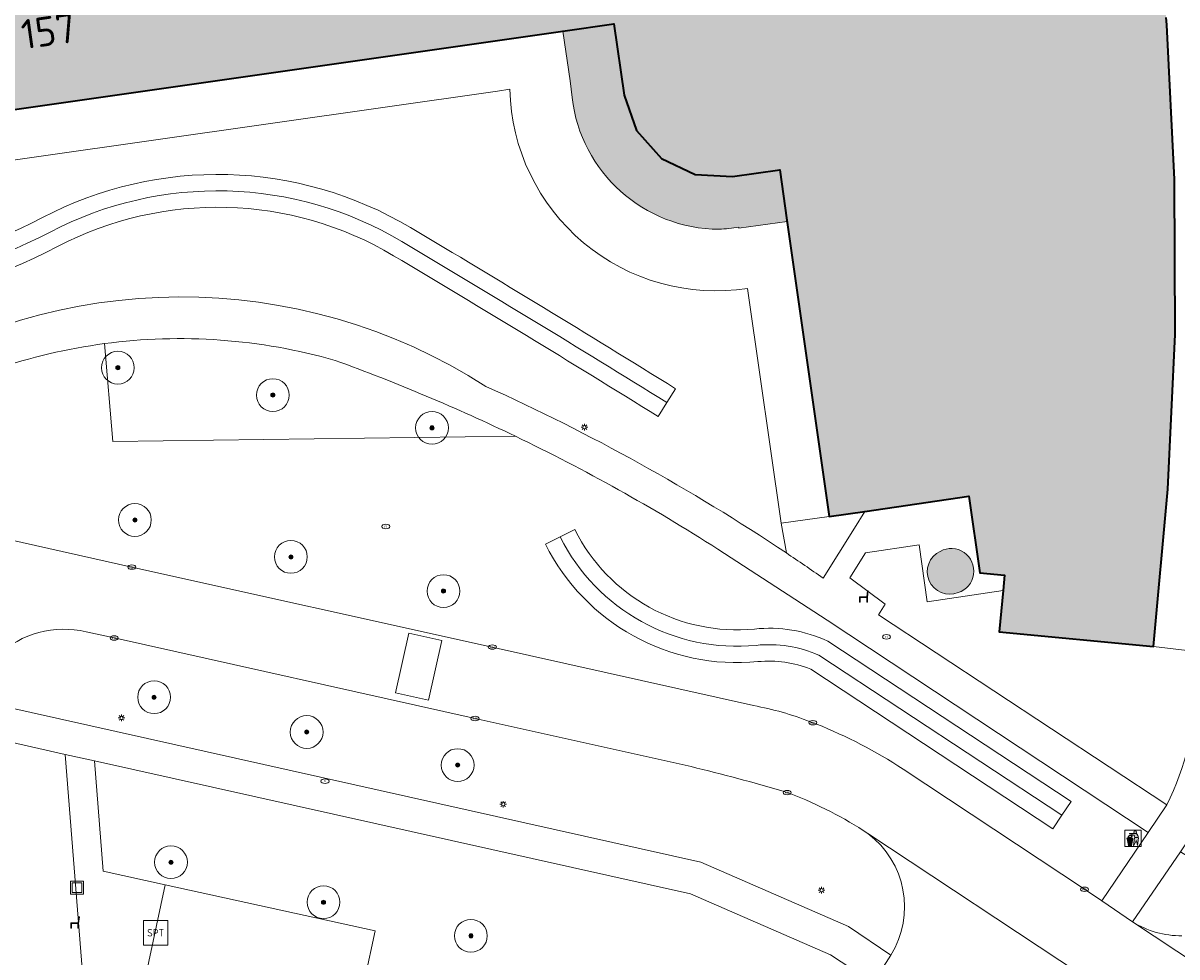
# Model space of a CAD drawing. Header units: metres. Extents: x 125349 to 128236, y 501602 to 503797.
# Tile 455 of 656: x 126817 to 126887, y 502680 to 502737. Entities that reach past the tile are written whole.
import ezdxf
from ezdxf.enums import TextEntityAlignment as Align

# ---------------------------------------------------------------- set-up
doc = ezdxf.new("R2010")
doc.units = ezdxf.units.M
doc.layers.get('0').update_dxf_attribs({"linetype": 'CONTINUOUS'})
for name, color, linetype, lineweight in [('B-WE-GR-BEPLANTING_CULTUUR_HEESTERS-GV', 90, 'CONTINUOUS', 18), ('B-WE-GR-BOOM-S-500', 90, 'CONTINUOUS', 18), ('B-WE-IE-AFVAL APART PLAATS-S', 7, 'CONTINUOUS', 18), ('B-WE-IE-MEUBILAIR-S', 7, 'CONTINUOUS', 18), ('B-WE-IE-MEUBILAIR_WEGMEUBILAIR-S', 7, 'CONTINUOUS', 18), ('B-WE-IE-MEUBILAIR_WEGMEUBILAIR_AFVALBAK-S', 7, 'CONTINUOUS', 18), ('B-WE-IE-TERREINAFSCHEIDING_KUNSTMATIG_MUUR-G', 90, 'IE-TERREINAFSCHEIDING_KUNSTMATIG-SO', 18), ('B-WE-OG-BEBOUWING-GV', 7, 'CONTINUOUS', 35), ('B-WE-OG-BEBOUWING-T18', 10, 'CONTINUOUS', 18), ('B-WE-OG-BEBOUWING_LUIFEL-GV', 7, 'CONTINUOUS', 18), ('B-WE-OG-BEBOUWING_TRAP-GV', 7, 'CONTINUOUS', 18), ('B-WE-OG-TERREIN_BEGROEID-GV', 7, 'CONTINUOUS', 18), ('B-WE-OG-TERREIN_ERF-GV', 7, 'CONTINUOUS', 18), ('B-WE-OG-TERREIN_ONBEGROEID_ZAND-GV', 7, 'CONTINUOUS', 18), ('B-WE-VH-OPENVERHARDING_BETONSTRAATSTEEN-GV', 90, 'CONTINUOUS', 18)]:
    doc.layers.add(name, color=color, linetype=linetype, lineweight=lineweight)
for name, color, linetype, lineweight, true_color in [('B-WE-OG-BEBOUWING-V', 7, 'CONTINUOUS', 18, 0xcc646e), ('B-WE-OG-BEBOUWING_LUIFEL-V', 7, 'CONTINUOUS', 18, 0xcc646e), ('B-WE-OG-BEBOUWING_TRAP-V', 7, 'CONTINUOUS', 18, 0xff9999)]:
    doc.layers.add(name, color=color, linetype=linetype, lineweight=lineweight, true_color=true_color)
doc.styles.add('NLCS-ISO', font='NLCS-ISO.ttf')
doc.styles.add('NLCS-ISO-M1000-T18', font='NLCS-ISO.ttf', dxfattribs={"height": 1.8})
doc.linetypes.add('IE-TERREINAFSCHEIDING_KUNSTMATIG-SO', pattern='A,4,[82,NLCS.SHX,S=0.75,R=90,X=0,Y=0],4,-2', length=10)

# ---------------------------------------------------------------- blocks, each defined once
blk = doc.blocks.new('SIE-WEG_AFVALBAK-SO')
at = {"color": 0, "linetype": 'ByBlock', "lineweight": 18}
for points in [[(-2, -2), (2, -2), (2, 2), (-2, 2)], [(-1.5, -1.5), (1.5, -1.5), (1.5, 1.5), (-1.5, 1.5)]]:
    blk.add_lwpolyline(points, close=True, dxfattribs=at)
blk = doc.blocks.new('SIE-AFVAL APART PLAATS-SO')
h = blk.add_hatch(color=256)
h.dxf.hatch_style = 1
h.paths.add_polyline_path([(-0.09, 0.07), (-1.76, 0.07, 0.819081), (-1.79, -0.09), (-1.4, -2.19, 0.36153), (-1.37, -2.21), (-0.47, -2.21, 0.36153), (-0.44, -2.19), (-0.05, -0.09, 0.819081)])
h.paths.add_polyline_path([(-0.16, -0.1), (-0.2, -0.33), (-0.49, -0.33), (-0.47, -0.1)], flags=16)
h.paths.add_polyline_path([(-0.55, -0.1), (-0.58, -0.33), (-0.87, -0.33), (-0.87, -0.1)], flags=16)
h.paths.add_polyline_path([(-0.22, -0.42), (-0.27, -0.73), (-0.53, -0.73), (-0.5, -0.42)], flags=16)
h.paths.add_polyline_path([(-0.58, -0.42), (-0.61, -0.73), (-0.87, -0.73), (-0.87, -0.42)], flags=16)
h.paths.add_polyline_path([(-0.95, -0.1), (-0.95, -0.33), (-1.27, -0.33), (-1.29, -0.1)], flags=16)
h.paths.add_polyline_path([(-0.95, -0.42), (-0.95, -0.73), (-1.23, -0.73), (-1.26, -0.42)], flags=16)
h.paths.add_polyline_path([(-0.29, -0.83), (-0.34, -1.09), (-0.56, -1.09), (-0.54, -0.83)], flags=16)
h.paths.add_polyline_path([(-0.62, -0.83), (-0.65, -1.09), (-0.87, -1.09), (-0.87, -0.83)], flags=16)
h.paths.add_polyline_path([(-0.95, -0.83), (-0.95, -1.09), (-1.2, -1.09), (-1.22, -0.83)], flags=16)
h.paths.add_polyline_path([(-1.35, -0.33), (-1.64, -0.33), (-1.69, -0.1), (-1.37, -0.1)], flags=16)
h.paths.add_polyline_path([(-1.34, -0.42), (-1.31, -0.73), (-1.57, -0.73), (-1.63, -0.42)], flags=16)
h.paths.add_polyline_path([(-0.36, -1.18), (-0.41, -1.44), (-0.6, -1.44), (-0.57, -1.18)], flags=16)
h.paths.add_polyline_path([(-0.65, -1.18), (-0.68, -1.44), (-0.87, -1.44), (-0.87, -1.18)], flags=16)
h.paths.add_polyline_path([(-1.3, -0.83), (-1.28, -1.09), (-1.5, -1.09), (-1.55, -0.83)], flags=16)
h.paths.add_polyline_path([(-0.95, -1.18), (-0.95, -1.44), (-1.17, -1.44), (-1.19, -1.18)], flags=16)
h.paths.add_polyline_path([(-0.42, -1.53), (-0.47, -1.79), (-0.63, -1.79), (-0.6, -1.53)], flags=16)
h.paths.add_polyline_path([(-1.27, -1.18), (-1.25, -1.44), (-1.44, -1.44), (-1.49, -1.18)], flags=16)
h.paths.add_polyline_path([(-0.69, -1.53), (-0.71, -1.79), (-0.87, -1.79), (-0.87, -1.53)], flags=16)
h.paths.add_polyline_path([(-0.95, -1.53), (-0.95, -1.79), (-1.13, -1.79), (-1.16, -1.53)], flags=16)
h.paths.add_polyline_path([(-1.24, -1.53), (-1.22, -1.79), (-1.37, -1.79), (-1.42, -1.53)], flags=16)
h.paths.add_polyline_path([(-0.49, -1.89), (-0.53, -2.13), (-0.66, -2.13), (-0.64, -1.89)], flags=16)
h.paths.add_polyline_path([(-0.72, -1.89), (-0.74, -2.13), (-0.87, -2.13), (-0.87, -1.89)], flags=16)
h.paths.add_polyline_path([(-0.95, -1.89), (-0.95, -2.13), (-1.1, -2.13), (-1.12, -1.89)], flags=16)
h.paths.add_polyline_path([(-1.21, -1.89), (-1.18, -2.13), (-1.31, -2.13), (-1.35, -1.89)], flags=16)
h.paths.add_polyline_path([(-0.19, 0.78, -0.01173), (-0.3, 0.78, -0.148797), (-0.42, 1.03, -0.136076), (-0.69, 0.87), (-0.78, 0.85, -0.038293), (-1.14, 0.96), (-1.19, 0.81, -0.243822), (-1.56, 0.45, 0.344326), (-1, 0.22, -0.139345), (-0.6, 0.22, 0.618436), (-0.56, 0.27, -0.441494), (-0.47, 0.44, 0.309048)])
h.paths.add_polyline_path([(-0.49, 0.51, 0.351556), (-0.64, 0.31, 0.121061), (-1.02, 0.29, -0.288745), (-1.45, 0.42, 0.203599), (-1.12, 0.79), (-1.09, 0.87, 0.083075), (-0.28, 0.71, -0.242261)], flags=16)
h.paths.add_polyline_path([(-0.4, 0.79, -0.023345), (-0.63, 0.82, 0.07081), (-0.46, 0.9, 0.059965)], flags=16)
h.paths.add_polyline_path([(1.12, 1.48), (-1.07, 1.48, 0.860559), (-1.08, 1.42), (0.29, 1, -0.146703), (0.53, 0.28, 0.421968), (0.56, 0.25), (1.6, 0.31, 0.450293), (1.63, 0.34, 0.122241)])
h.paths.add_polyline_path([(0.26, 1.93, 1), (1.07, 1.93, 1)])
h.paths.add_polyline_path([(1.65, 0.15, 0.429303), (1.62, 0.18), (0.55, 0.23, 0.38429), (0.51, 0.2), (0.16, -2.16, 0.83726), (0.22, -2.18), (0.99, -0.78, -0.688204), (1.05, -0.78), (1.36, -2.14, 0.84934), (1.42, -2.14)])
for p, q in [((-0.09, 0.07), (-1.76, 0.07)), ((-1.4, -2.19), (-1.79, -0.09)), ((-1.37, -0.1), (-1.69, -0.1)), ((-1.64, -0.33), (-1.69, -0.1)), ((-1.64, -0.33), (-1.35, -0.33)), ((-1.63, -0.42), (-1.34, -0.42)), ((-1.57, -0.73), (-1.63, -0.42)), ((-1.57, -0.73), (-1.31, -0.73)), ((-1.55, -0.83), (-1.3, -0.83)), ((-1.5, -1.09), (-1.55, -0.83)), ((-1.5, -1.09), (-1.28, -1.09)), ((-1.49, -1.18), (-1.27, -1.18)), ((-1.44, -1.44), (-1.49, -1.18)), ((-1.44, -1.44), (-1.25, -1.44)), ((-1.42, -1.53), (-1.24, -1.53)), ((-1.37, -1.79), (-1.42, -1.53)), ((-1.37, -1.79), (-1.22, -1.79)), ((-1.37, -2.21), (-0.47, -2.21)), ((-1.31, -2.13), (-1.35, -1.89)), ((-1.35, -1.89), (-1.21, -1.89)), ((-1.31, -2.13), (-1.18, -2.13)), ((-0.95, -0.1), (-1.29, -0.1)), ((-1.27, -0.33), (-0.95, -0.33)), ((-1.26, -0.42), (-0.95, -0.42)), ((-1.23, -0.73), (-0.95, -0.73)), ((-1.22, -0.83), (-0.95, -0.83)), ((-1.2, -1.09), (-0.95, -1.09)), ((-1.19, -1.18), (-0.95, -1.18)), ((-1.17, -1.44), (-0.95, -1.44)), ((-1.16, -1.53), (-0.95, -1.53)), ((-1.13, -1.79), (-0.95, -1.79)), ((-1.12, -1.89), (-0.95, -1.89)), ((-1.1, -2.13), (-0.95, -2.13)), ((-0.95, -0.1), (-0.95, -0.33)), ((-0.95, -0.42), (-0.95, -0.73)), ((-0.95, -0.83), (-0.95, -1.09)), ((-0.95, -1.18), (-0.95, -1.44)), ((-0.95, -1.53), (-0.95, -1.79)), ((-0.95, -1.89), (-0.95, -2.13)), ((-0.87, -0.1), (-0.87, -0.33)), ((-0.55, -0.1), (-0.87, -0.1)), ((-0.87, -0.33), (-0.58, -0.33)), ((-0.87, -0.42), (-0.87, -0.73)), ((-0.87, -0.42), (-0.58, -0.42)), ((-0.87, -0.73), (-0.61, -0.73)), ((-0.87, -0.83), (-0.62, -0.83)), ((-0.87, -0.83), (-0.87, -1.09)), ((-0.87, -1.09), (-0.65, -1.09)), ((-0.87, -1.18), (-0.65, -1.18)), ((-0.87, -1.18), (-0.87, -1.44)), ((-0.87, -1.44), (-0.68, -1.44)), ((-0.87, -1.53), (-0.69, -1.53)), ((-0.87, -1.53), (-0.87, -1.79)), ((-0.87, -1.79), (-0.71, -1.79)), ((-0.87, -1.89), (-0.87, -2.13)), ((-0.87, -1.89), (-0.72, -1.89)), ((-0.87, -2.13), (-0.74, -2.13)), ((-0.66, -2.13), (-0.53, -2.13)), ((-0.64, -1.89), (-0.49, -1.89)), ((-0.63, -1.79), (-0.47, -1.79)), ((-0.6, -1.44), (-0.41, -1.44)), ((-0.6, -1.53), (-0.42, -1.53)), ((-0.57, -1.18), (-0.36, -1.18)), ((-0.56, -1.09), (-0.34, -1.09)), ((-0.54, -0.83), (-0.29, -0.83)), ((-0.53, -0.73), (-0.27, -0.73)), ((-0.53, -2.13), (-0.49, -1.89)), ((-0.5, -0.42), (-0.22, -0.42)), ((-0.49, -0.33), (-0.2, -0.33)), ((-0.16, -0.1), (-0.47, -0.1)), ((-0.47, -1.79), (-0.42, -1.53)), ((-0.44, -2.19), (-0.05, -0.09)), ((-0.41, -1.44), (-0.36, -1.18)), ((-0.34, -1.09), (-0.29, -0.83)), ((-0.27, -0.73), (-0.22, -0.42)), ((-0.2, -0.33), (-0.16, -0.1))]:
    blk.add_line(p, q)
blk.add_lwpolyline([(-2.5, -2.51), (2.5, -2.51), (2.5, 2.49), (-2.5, 2.49)], close=True)
for points in [[(-0.78, 0.85, -0.038293), (-1.14, 0.96), (-1.19, 0.81, -0.243822), (-1.56, 0.45, 0.344326), (-1, 0.22, -0.139345), (-0.6, 0.22, 0.618436), (-0.56, 0.27, -0.441494), (-0.47, 0.44, 0.309048), (-0.19, 0.78, -0.01173), (-0.3, 0.78, -0.01173)], [(-0.78, 0.85), (-0.69, 0.87, 0.136076), (-0.42, 1.03, 0.156405), (-0.29, 0.77)], [(-0.78, 0.85), (-0.69, 0.87, 0.136076), (-0.42, 1.03, 0.148797), (-0.3, 0.78, 0.148797)], [(-0.63, 0.82, 0.07081), (-0.46, 0.9, 0.059965), (-0.4, 0.79, 0.059965)], [(-0.4, 0.79, -0.023345), (-0.63, 0.82)]]:
    blk.add_lwpolyline(points, format="xyb")
for points in [[(-1.09, 0.87), (-1.12, 0.79, -0.203599), (-1.45, 0.42, 0.288745), (-1.02, 0.29, -0.121061), (-0.64, 0.31, -0.351556), (-0.49, 0.51, 0.242261), (-0.28, 0.71, -0.083075)], [(-1.07, 1.48), (1.12, 1.48, -0.122241), (1.63, 0.34, -0.450293), (1.6, 0.31), (0.56, 0.25, -0.421968), (0.53, 0.28, 0.146703), (0.29, 1), (-1.08, 1.42, -0.860559)], [(0.55, 0.23), (1.62, 0.18, -0.429303), (1.65, 0.15), (1.42, -2.14, -0.84934), (1.36, -2.14), (1.05, -0.78, 0.688204), (0.99, -0.78), (0.22, -2.18, -0.83726), (0.16, -2.16), (0.51, 0.2, -0.38429)]]:
    blk.add_lwpolyline(points, format="xyb", close=True)
for points in [[(-1.35, -0.33), (-1.37, -0.1)], [(-1.31, -0.73), (-1.34, -0.42)], [(-1.28, -1.09), (-1.3, -0.83)], [(-1.27, -0.33), (-1.29, -0.1)], [(-1.25, -1.44), (-1.27, -1.18)], [(-1.23, -0.73), (-1.26, -0.42)], [(-1.22, -1.79), (-1.24, -1.53)], [(-1.2, -1.09), (-1.22, -0.83)], [(-1.18, -2.13), (-1.21, -1.89)], [(-1.17, -1.44), (-1.19, -1.18)], [(-1.18, -2.22), (-1.18, -2.21)], [(-1.13, -1.79), (-1.16, -1.53)], [(-1.1, -2.13), (-1.12, -1.89)], [(-0.74, -2.13), (-0.72, -1.89)], [(-0.71, -1.79), (-0.69, -1.53)], [(-0.68, -1.44), (-0.65, -1.18)], [(-0.66, -2.13), (-0.64, -1.89)], [(-0.65, -1.09), (-0.62, -0.83)], [(-0.63, -1.79), (-0.6, -1.53)], [(-0.61, -0.73), (-0.58, -0.42)], [(-0.6, -1.44), (-0.57, -1.18)], [(-0.58, -0.33), (-0.55, -0.1)], [(-0.56, -1.09), (-0.54, -0.83)], [(-0.53, -0.73), (-0.5, -0.42)], [(-0.49, -0.33), (-0.47, -0.1)]]:
    blk.add_lwpolyline(points)
blk.add_circle((0.66, 1.93), 0.401)
for centre, radius, start, end in [((-1.76, -0.01), 0.0869, 90, 247.281), ((-0.09, -0.01), 0.0869, 292.719, 90), ((-1.37, -2.18), 0.0318, 190.4943, 270), ((-0.47, -2.18), 0.0318, 270, 349.5057)]:
    blk.add_arc(centre, radius, start, end)
blk = doc.blocks.new('SIE-MEUBILAIR_PAAL_LICHTMAST-SO')
for points in [[(-0.62, 0), (-1, 0)], [(-0.71, 0.71), (-0.44, 0.44)], [(0, 1), (0, 0.62)], [(0.44, 0.44), (0.71, 0.71)], [(1, 0), (0.62, 0)], [(-0.71, -0.71), (-0.44, -0.44)], [(0, -0.62), (0, -1)], [(0.44, -0.44), (0.71, -0.71)]]:
    blk.add_lwpolyline(points)
blk.add_circle((0, 0), 0.5)
blk = doc.blocks.new('SIE-MEUBILAIR_PUT_KOLK-SO')
blk.add_ellipse((0, 0), major_axis=(1.25, 0), ratio=0.54)
at = {"style": 'NLCS-ISO'}
blk.add_text('klk', height=0.75, dxfattribs=at).set_placement((0.03, 0), align=Align.MIDDLE_CENTER)
blk = doc.blocks.new('SIE-MEUBILAIR_PUT_RIOOLPUT-SO')
blk.add_ellipse((0, 0), major_axis=(1.25, 0), ratio=0.54)
at = {"style": 'NLCS-ISO'}
blk.add_text('ri', height=0.75, dxfattribs=at).set_placement((-0.04, 0.07), align=Align.MIDDLE_CENTER)
blk = doc.blocks.new('SIE-WEG_ZITBANK-SO')
at = {"color": 0, "linetype": 'ByBlock', "lineweight": 18}
blk.add_lwpolyline([(-0.91, -1.63), (-0.91, -0.2), (1.09, -0.2), (1.09, -1.63), (1.29, -1.63), (1.29, -0.21), (1.54, 1.78), (1.33, 1.78), (1.11, 0), (-1.11, 0), (-1.11, -1.63)], close=True, dxfattribs=at)
blk = doc.blocks.new('SIE-WEG_SPEELTOESTEL-SO')
at = {"flags": 128}
blk.add_lwpolyline([(-3.75, -3.75), (3.75, -3.75), (3.75, 3.75), (-3.75, 3.75)], close=True, dxfattribs=at)
at = {"style": 'NLCS-ISO'}
blk.add_text('SPT', height=2.25, dxfattribs=at).set_placement((0, 0), align=Align.MIDDLE_CENTER)
blk = doc.blocks.new('SGR-BOOM_01-SO')
at = {"linetype": 'ByBlock', "lineweight": 18}
h = blk.add_hatch(color=0, dxfattribs=at)
h.dxf.hatch_style = 1
edge = h.paths.add_edge_path()
edge.add_arc((0, 0), 0.25, 0, 360)
at = {"color": 0, "linetype": 'ByBlock', "lineweight": 18}
for radius in [2, 0.25]:
    blk.add_circle((0, 0), radius, dxfattribs=at)

msp = doc.modelspace()

# ---------------------------------------------------------------- hatches: boundary and pattern name
at = {"layer": 'B-WE-OG-BEBOUWING-V'}
h = msp.add_hatch(color=256, dxfattribs=at)
edge = h.paths.add_edge_path()
edge.add_line((126774.729, 502730.038), (126775.376, 502725.446))
edge.add_line((126775.376, 502725.446), (126849.816, 502736.073))
edge.add_line((126849.816, 502736.073), (126852.915, 502736.515))
edge.add_line((126852.915, 502736.515), (126853.543, 502732.164))
edge.add_line((126853.543, 502732.164), (126854.304, 502730.019))
edge.add_line((126854.304, 502730.019), (126855.818, 502728.312))
edge.add_line((126855.818, 502728.312), (126857.876, 502727.327))
edge.add_line((126857.876, 502727.327), (126860.154, 502727.208))
edge.add_line((126860.154, 502727.208), (126863.035, 502727.618))
edge.add_line((126863.035, 502727.618), (126863.471, 502724.551))
edge.add_line((126863.471, 502724.551), (126866.045, 502706.468))
edge.add_line((126866.045, 502706.468), (126868.235, 502706.785))
edge.add_line((126868.235, 502706.785), (126874.573, 502707.702))
edge.add_line((126874.573, 502707.702), (126875.248, 502703.038))
edge.add_line((126875.248, 502703.038), (126876.746, 502702.897))
edge.add_line((126876.746, 502702.897), (126876.658, 502701.96))
edge.add_line((126876.658, 502701.96), (126876.42, 502699.444))
edge.add_line((126876.42, 502699.444), (126885.826, 502698.541))
edge.add_line((126885.826, 502698.541), (126886.706, 502708.143))
edge.add_line((126886.706, 502708.143), (126887.146, 502717.569))
edge.add_line((126887.146, 502717.569), (126887.115, 502727.017))
edge.add_line((126887.115, 502727.017), (126886.644, 502736.457))
edge.add_line((126886.644, 502736.457), (126886.6, 502736.912))
edge.add_line((126886.6, 502736.912), (126885.741, 502745.875))
edge.add_line((126885.741, 502745.875), (126886.598, 502745.957))
edge.add_line((126886.598, 502745.957), (126886.595, 502746.176))
edge.add_line((126886.595, 502746.176), (126878.901, 502745.079))
edge.add_line((126878.901, 502745.079), (126879.431, 502750))
edge.add_line((126879.431, 502750), (126879.484, 502750.488))
edge.add_line((126879.484, 502750.488), (126876.061, 502750))
edge.add_line((126876.061, 502750), (126867.526, 502748.783))
edge.add_arc((126865.058, 502744.858), 4.636, 57.83841, 138.38935)
edge.add_line((126861.592, 502747.937), (126859.592, 502747.652))
edge.add_line((126859.592, 502747.652), (126856.112, 502747.156))
edge.add_line((126856.112, 502747.156), (126855.964, 502748.194))
edge.add_line((126855.964, 502748.194), (126851.866, 502747.61))
edge.add_line((126851.866, 502747.61), (126848.59, 502747.143))
edge.add_line((126848.59, 502747.143), (126777.278, 502736.976))
edge.add_line((126777.278, 502736.976), (126776.609, 502741.673))
edge.add_line((126776.609, 502741.673), (126771.863, 502740.996))
edge.add_line((126771.863, 502740.996), (126772.577, 502736.001))
edge.add_line((126772.577, 502736.001), (126773.863, 502736.182))
edge.add_line((126773.863, 502736.182), (126773.924, 502735.752))
edge.add_line((126773.924, 502735.752), (126774.18, 502733.933))
edge.add_line((126774.18, 502733.933), (126774.7, 502730.244))
edge.add_line((126774.7, 502730.244), (126773.908, 502730.133))
edge.add_line((126773.908, 502730.133), (126773.936, 502729.926))
edge.add_line((126773.936, 502729.926), (126774.729, 502730.038))
at = {"layer": 'B-WE-OG-BEBOUWING_LUIFEL-V'}
h = msp.add_hatch(color=256, dxfattribs=at)
edge = h.paths.add_edge_path()
edge.add_line((126857.876, 502727.327), (126855.818, 502728.312))
edge.add_line((126855.818, 502728.312), (126854.304, 502730.019))
edge.add_line((126854.304, 502730.019), (126853.543, 502732.164))
edge.add_line((126853.543, 502732.164), (126852.915, 502736.515))
edge.add_line((126852.915, 502736.515), (126849.816, 502736.073))
edge.add_line((126849.816, 502736.073), (126850.246, 502733.05))
edge.add_line((126850.246, 502733.05), (126850.372, 502732.025))
edge.add_arc((126859.383, 502733.063), 9.071, 186.56877, 269.68258)
edge.add_arc((126859.021, 502732.62), 8.634, 272.0725, 280.09449)
edge.add_line((126860.534, 502724.12), (126860.542, 502724.066))
edge.add_line((126860.542, 502724.066), (126863.482, 502724.475))
edge.add_line((126863.482, 502724.475), (126863.035, 502727.618))
edge.add_line((126863.035, 502727.618), (126860.154, 502727.208))
edge.add_line((126860.154, 502727.208), (126857.876, 502727.327))
at = {"layer": 'B-WE-OG-BEBOUWING_TRAP-V'}
h = msp.add_hatch(color=256, dxfattribs=at)
edge = h.paths.add_edge_path()
edge.add_arc((126873.408, 502703.102), 1.374, 115.14991, 292.06346)
edge.add_arc((126873.495, 502703.14), 1.38, 288.12403, 479.08934)

# ---------------------------------------------------------------- linework, layer by layer
at = {"layer": 'B-WE-GR-BEPLANTING_CULTUUR_HEESTERS-GV'}
for points in [[(126835.926, 502715.994, 0.103029), (126821.842, 502717.015)], [(126846.914, 502711.367, 0.025188), (126835.926, 502715.994)], [(126863.44, 502704.248, -0.004809), (126865.677, 502702.719)], [(126886.639, 502688.881, 0.107482), (126888.505, 502696.267)]]:
    msp.add_lwpolyline(points, format="xyb", dxfattribs=at)
at = {"layer": 'B-WE-GR-BEPLANTING_CULTUUR_HEESTERS-GV', "flags": 128}
for points in [[(126821.842, 502717.015), (126822.35, 502711.051), (126846.914, 502711.367)], [(126865.677, 502702.719), (126867.594, 502705.766), (126868.235, 502706.785), (126866.045, 502706.468), (126863.13, 502706.07), (126863.44, 502704.248)], [(126888.505, 502696.267), (126888.747, 502698.194), (126885.826, 502698.541), (126876.42, 502699.444), (126876.658, 502701.96), (126872.032, 502701.272), (126871.544, 502704.735), (126868.273, 502704.265), (126867.313, 502702.739), (126869.457, 502701.118), (126869.07, 502700.47), (126886.639, 502688.881)]]:
    msp.add_lwpolyline(points, dxfattribs=at)
at = {"layer": 'B-WE-IE-TERREINAFSCHEIDING_KUNSTMATIG_MUUR-G', "flags": 128}
msp.add_lwpolyline([(126888.685, 502746.399), (126889.629, 502736.653), (126890.104, 502727.09), (126890.128, 502717.514), (126889.659, 502707.939), (126888.747, 502698.194), (126885.826, 502698.541)], dxfattribs=at)
at = {"layer": 'B-WE-OG-BEBOUWING-GV', "flags": 128}
msp.add_lwpolyline([(126774.729, 502730.038), (126775.376, 502725.446), (126849.816, 502736.073), (126852.915, 502736.515), (126853.543, 502732.164), (126854.304, 502730.019), (126855.818, 502728.312), (126857.876, 502727.327), (126860.154, 502727.208), (126863.035, 502727.618), (126863.471, 502724.551), (126866.045, 502706.468), (126868.235, 502706.785), (126874.573, 502707.702), (126875.248, 502703.038), (126876.746, 502702.897), (126876.658, 502701.96), (126876.42, 502699.444), (126885.826, 502698.541), (126886.706, 502708.143), (126887.146, 502717.569), (126887.115, 502727.017), (126886.644, 502736.457), (126886.6, 502736.912)], dxfattribs=at)
at = {"layer": 'B-WE-OG-BEBOUWING_LUIFEL-GV', "flags": 128}
for points in [[(126857.876, 502727.327), (126855.818, 502728.312), (126854.304, 502730.019), (126853.543, 502732.164), (126852.915, 502736.515), (126849.816, 502736.073), (126850.246, 502733.05), (126850.372, 502732.025)], [(126860.534, 502724.12), (126860.542, 502724.066), (126863.482, 502724.475), (126863.035, 502727.618), (126860.154, 502727.208), (126857.876, 502727.327)]]:
    msp.add_lwpolyline(points, dxfattribs=at)
at = {"layer": 'B-WE-OG-BEBOUWING_LUIFEL-GV'}
for points in [[(126850.372, 502732.025, 0.379434), (126859.333, 502723.992)], [(126859.333, 502723.992, 0.035017), (126860.534, 502724.12)]]:
    msp.add_lwpolyline(points, format="xyb", dxfattribs=at)
at = {"layer": 'B-WE-OG-BEBOUWING_TRAP-GV'}
for points in [[(126872.824, 502704.346, 0.973422), (126873.924, 502701.829)], [(126873.924, 502701.829, 1.100579), (126872.824, 502704.346)]]:
    msp.add_lwpolyline(points, format="xyb", dxfattribs=at)
at = {"layer": 'B-WE-OG-TERREIN_BEGROEID-GV', "flags": 128}
for points in [[(126846.571, 502732.527), (126845.828, 502732.421), (126775.858, 502722.454), (126775.673, 502721.459), (126807.703, 502714.251)], [(126863.13, 502706.07), (126861.153, 502719.817), (126861.071, 502720.386)], [(126846.914, 502711.367), (126822.35, 502711.051), (126821.842, 502717.015)], [(126856.157, 502713.417), (126856.685, 502714.266)], [(126856.157, 502713.417), (126855.629, 502712.567)], [(126807.688, 502706.935), (126823.522, 502703.384), (126845.503, 502698.507), (126861.436, 502694.935)], [(126863.44, 502704.248), (126863.13, 502706.07)], [(126849.641, 502705.224), (126848.747, 502704.776)], [(126849.641, 502705.224), (126850.535, 502705.672)], [(126885.502, 502687.187), (126865.932, 502700.144), (126859.266, 502704.481)], [(126844.455, 502694.148), (126822.441, 502699.061), (126820.731, 502699.436)], [(126865.961, 502698.87), (126880.802, 502689.088), (126880.251, 502688.253)], [(126880.251, 502688.253), (126865.413, 502698.02), (126865.409, 502698.023)], [(126880.251, 502688.253), (126879.701, 502687.418), (126864.925, 502697.158)], [(126813.714, 502695.326), (126858.22, 502685.383), (126867.23, 502681.458), (126869.818, 502679.706)], [(126857.632, 502691.214), (126844.455, 502694.148)], [(126864.892, 502693.956), (126865.056, 502693.891), (126865.272, 502693.814)], [(126868.725, 502678.024), (126866.14, 502679.736), (126857.595, 502683.452), (126821.24, 502691.565), (126821.774, 502684.847), (126825.558, 502684.014), (126838.362, 502681.208), (126837.1, 502675.344)], [(126870.556, 502691.069), (126881.627, 502683.734), (126882.672, 502683.028), (126885.502, 502687.187)], [(126863.707, 502689.565), (126863.303, 502689.695)], [(126892.93, 502682.665), (126887.472, 502686.008), (126884.555, 502681.756)]]:
    msp.add_lwpolyline(points, dxfattribs=at)
at = {"layer": 'B-WE-OG-TERREIN_BEGROEID-GV'}
for points in [[(126861.071, 502720.386, -0.453025), (126846.571, 502732.527)], [(126840.508, 502724.1, 0.260471), (126818.064, 502724.706)], [(126839.996, 502723.241, 0.260529), (126818.528, 502723.82)], [(126818.064, 502724.706, -0.194103), (126795.081, 502722.417)], [(126839.485, 502722.381, 0.260491), (126818.993, 502722.935)], [(126840.508, 502724.1, -0.00481), (126856.685, 502714.266)], [(126794.8, 502721.457, 0.19408), (126818.528, 502723.82)], [(126794.52, 502720.497, 0.194091), (126818.993, 502722.935)], [(126839.996, 502723.241, -0.004725), (126856.157, 502713.417)], [(126839.485, 502722.381, -0.004848), (126855.629, 502712.567)], [(126807.703, 502714.251, -0.295931), (126845.107, 502714.408)], [(126821.842, 502717.015, 0.099427), (126808.947, 502712.583)], [(126845.107, 502714.408, -0.041451), (126863.44, 502704.248)], [(126859.266, 502704.481, 0.029822), (126846.914, 502711.367)], [(126861.606, 502698.613, -0.310175), (126849.641, 502705.224)], [(126850.535, 502705.672, 0.310044), (126861.501, 502699.608)], [(126861.707, 502697.618, -0.310293), (126848.747, 502704.776)], [(126820.731, 502699.436, 0.252548), (126815.335, 502697.991)], [(126865.961, 502698.87, 0.134992), (126861.501, 502699.608)], [(126865.409, 502698.023, 0.129912), (126861.606, 502698.613)], [(126861.707, 502697.618, -0.121813), (126864.925, 502697.158)], [(126861.436, 502694.935, -0.049446), (126864.892, 502693.956)], [(126865.272, 502693.814, -0.048675), (126870.556, 502691.069)], [(126863.303, 502689.695, 0.013594), (126857.632, 502691.214)], [(126868.412, 502687.136, 0.052962), (126863.707, 502689.565)], [(126869.818, 502679.706, 0.386554), (126868.412, 502687.136)], [(126884.555, 502681.756, 0.149854), (126887.57, 502680.904)]]:
    msp.add_lwpolyline(points, format="xyb", dxfattribs=at)
at = {"layer": 'B-WE-OG-TERREIN_BEGROEID-GV', "flags": 128}
msp.add_lwpolyline([(126804.405, 502653.832), (126810.619, 502652.739), (126817.85, 502652.859), (126822.625, 502652.009), (126819.46, 502691.962), (126813.263, 502693.354), (126812.7, 502690.84), (126813.402, 502690.696), (126810.238, 502676.944), (126809.627, 502677.132)], close=True, dxfattribs=at)
at = {"layer": 'B-WE-OG-TERREIN_ERF-GV', "flags": 128}
for points in [[(126886.6, 502736.912), (126886.644, 502736.457), (126887.115, 502727.017), (126887.146, 502717.569), (126886.706, 502708.143), (126885.826, 502698.541), (126888.747, 502698.194), (126889.659, 502707.939), (126890.128, 502717.514), (126890.104, 502727.09), (126889.629, 502736.653)], [(126861.071, 502720.386), (126861.153, 502719.817), (126863.13, 502706.07), (126866.045, 502706.468), (126863.471, 502724.551), (126863.035, 502727.618), (126860.154, 502727.208), (126857.876, 502727.327), (126855.818, 502728.312), (126854.304, 502730.019), (126853.543, 502732.164), (126852.915, 502736.515), (126849.816, 502736.073), (126775.376, 502725.446)], [(126775.376, 502725.446), (126775.858, 502722.454), (126845.828, 502732.421), (126846.571, 502732.527)]]:
    msp.add_lwpolyline(points, dxfattribs=at)
at = {"layer": 'B-WE-OG-TERREIN_ERF-GV'}
msp.add_lwpolyline([(126846.571, 502732.527, 0.453025), (126861.071, 502720.386)], format="xyb", dxfattribs=at)
at = {"layer": 'B-WE-OG-TERREIN_ONBEGROEID_ZAND-GV', "flags": 128}
msp.add_lwpolyline([(126824.3, 502678.095), (126837.1, 502675.344), (126838.362, 502681.208), (126825.558, 502684.014)], close=True, dxfattribs=at)
at = {"layer": 'B-WE-VH-OPENVERHARDING_BETONSTRAATSTEEN-GV'}
for points in [[(126845.107, 502714.408, 0.295931), (126807.703, 502714.251)], [(126808.947, 502712.583, -0.099427), (126821.842, 502717.015)], [(126821.842, 502717.015, -0.103029), (126835.926, 502715.994)], [(126835.926, 502715.994, -0.025188), (126846.914, 502711.367)], [(126863.44, 502704.248, 0.041451), (126845.107, 502714.408)], [(126846.914, 502711.367, -0.029822), (126859.266, 502704.481)], [(126865.677, 502702.719, 0.004809), (126863.44, 502704.248)], [(126815.335, 502697.991, -0.252548), (126820.731, 502699.436)], [(126888.505, 502696.267, -0.107482), (126886.639, 502688.881)], [(126864.892, 502693.956, 0.049446), (126861.436, 502694.935)], [(126870.556, 502691.069, 0.048675), (126865.272, 502693.814)], [(126857.632, 502691.214, -0.013594), (126863.303, 502689.695)], [(126863.707, 502689.565, -0.052962), (126868.412, 502687.136)], [(126868.412, 502687.136, -0.386554), (126869.818, 502679.706)], [(126887.57, 502680.904, -0.149854), (126884.555, 502681.756)]]:
    msp.add_lwpolyline(points, format="xyb", dxfattribs=at)
at = {"layer": 'B-WE-VH-OPENVERHARDING_BETONSTRAATSTEEN-GV', "flags": 128}
for points in [[(126876.658, 502701.96), (126876.746, 502702.897), (126875.248, 502703.038), (126874.573, 502707.702), (126868.235, 502706.785), (126867.594, 502705.766)], [(126823.522, 502703.384), (126807.688, 502706.935), (126806.364, 502700.995)], [(126867.594, 502705.766), (126865.677, 502702.719)], [(126859.266, 502704.481), (126865.932, 502700.144), (126885.502, 502687.187), (126886.639, 502688.881), (126869.07, 502700.47), (126869.457, 502701.118), (126867.313, 502702.739), (126868.273, 502704.265), (126871.544, 502704.735), (126872.032, 502701.272), (126876.658, 502701.96)], [(126861.436, 502694.935), (126845.503, 502698.507), (126823.522, 502703.384)], [(126820.731, 502699.436), (126822.441, 502699.061), (126844.455, 502694.148)], [(126844.455, 502694.148), (126857.632, 502691.214)], [(126865.272, 502693.814), (126865.056, 502693.891), (126864.892, 502693.956)], [(126881.627, 502683.734), (126870.556, 502691.069)], [(126863.303, 502689.695), (126863.707, 502689.565)], [(126886.639, 502688.881), (126885.502, 502687.187), (126882.672, 502683.028), (126884.555, 502681.756), (126887.472, 502686.008), (126888.538, 502687.61)], [(126881.44, 502678.512), (126868.412, 502687.136)], [(126868.412, 502687.136), (126881.44, 502678.512), (126890.254, 502672.608), (126893.596, 502670.399), (126927.497, 502647.813), (126927.776, 502647.636)], [(126927.776, 502647.636), (126930.277, 502651.446), (126923.926, 502655.584), (126915.22, 502661.375), (126901.78, 502670.299), (126899.327, 502671.96), (126884.555, 502681.756), (126882.672, 502683.028), (126881.627, 502683.734)], [(126884.555, 502681.756), (126899.327, 502671.96)], [(126869.818, 502679.706), (126868.725, 502678.024), (126868.385, 502677.54), (126867.903, 502676.791), (126871.34, 502674.577)]]:
    msp.add_lwpolyline(points, dxfattribs=at)
for points in [[(126841.62, 502695.278), (126839.604, 502695.725), (126840.409, 502699.356), (126842.425, 502698.909)], [(126841.62, 502695.278), (126842.425, 502698.909), (126840.409, 502699.356), (126839.604, 502695.725)], [(126813.263, 502693.354), (126819.46, 502691.962), (126821.24, 502691.565), (126857.595, 502683.452), (126866.14, 502679.736), (126868.725, 502678.024), (126869.818, 502679.706), (126867.23, 502681.458), (126858.22, 502685.383), (126813.714, 502695.326)], [(126829.244, 502639.939), (126829.069, 502642.37), (126825.125, 502643), (126824.661, 502648.963), (126824.618, 502649.488), (126822.907, 502670.62), (126822.849, 502671.334), (126822.276, 502678.533), (126824.3, 502678.095), (126825.558, 502684.014), (126821.774, 502684.847), (126821.24, 502691.565), (126819.46, 502691.962), (126822.625, 502652.009), (126823.321, 502643.229), (126816.451, 502644.179), (126816.545, 502642.428), (126823.519, 502641.461), (126823.939, 502635.621), (126825.235, 502619.156), (126826.984, 502619.207), (126825.727, 502635.405), (126829.607, 502634.885)]]:
    msp.add_lwpolyline(points, close=True, dxfattribs=at)

# ---------------------------------------------------------------- block references
at = {"layer": 'B-WE-GR-BOOM-S-500', "xscale": 0.5, "yscale": 0.5, "zscale": 0.5}
for p in [(126822.668, 502715.547), (126832.122, 502713.876), (126841.827, 502711.877), (126823.706, 502706.261), (126833.221, 502704.007), (126842.526, 502701.921), (126824.876, 502695.447), (126834.186, 502693.325), (126843.394, 502691.308), (126825.905, 502685.384), (126835.211, 502682.944), (126844.201, 502680.896)]:
    msp.add_blockref('SGR-BOOM_01-SO', p, dxfattribs=at)
at = {"layer": 'B-WE-IE-AFVAL APART PLAATS-S', "xscale": 0.2, "yscale": 0.2, "zscale": 0.2}
msp.add_blockref('SIE-AFVAL APART PLAATS-SO', (126884.582, 502686.836), dxfattribs=at)
at = {"layer": 'B-WE-IE-MEUBILAIR-S', "xscale": 0.2, "yscale": 0.2, "zscale": 0.2}
for name, p in [('SIE-MEUBILAIR_PAAL_LICHTMAST-SO', (126851.126, 502711.917)), ('SIE-MEUBILAIR_PUT_RIOOLPUT-SO', (126839.009, 502705.86)), ('SIE-MEUBILAIR_PUT_KOLK-SO', (126823.522, 502703.384)), ('SIE-MEUBILAIR_PUT_KOLK-SO', (126822.441, 502699.061)), ('SIE-MEUBILAIR_PUT_KOLK-SO', (126845.503, 502698.507)), ('SIE-MEUBILAIR_PUT_RIOOLPUT-SO', (126869.545, 502699.13)), ('SIE-MEUBILAIR_PAAL_LICHTMAST-SO', (126822.889, 502694.185)), ('SIE-MEUBILAIR_PUT_KOLK-SO', (126844.455, 502694.148)), ('SIE-MEUBILAIR_PUT_KOLK-SO', (126865.056, 502693.891)), ('SIE-MEUBILAIR_PUT_RIOOLPUT-SO', (126835.304, 502690.329)), ('SIE-MEUBILAIR_PUT_KOLK-SO', (126863.488, 502689.631)), ('SIE-MEUBILAIR_PAAL_LICHTMAST-SO', (126846.169, 502688.918)), ('SIE-MEUBILAIR_PAAL_LICHTMAST-SO', (126865.59, 502683.676)), ('SIE-MEUBILAIR_PUT_KOLK-SO', (126881.627, 502683.734))]:
    msp.add_blockref(name, p, dxfattribs=at)
at = {"layer": 'B-WE-IE-MEUBILAIR_WEGMEUBILAIR-S', "xscale": 0.2, "yscale": 0.2, "zscale": 0.2}
for name, p in [('SIE-WEG_ZITBANK-SO', (126868.128, 502701.579)), ('SIE-WEG_ZITBANK-SO', (126820.016, 502681.695)), ('SIE-WEG_SPEELTOESTEL-SO', (126824.972, 502681.079))]:
    msp.add_blockref(name, p, dxfattribs=at)
at = {"layer": 'B-WE-IE-MEUBILAIR_WEGMEUBILAIR_AFVALBAK-S', "xscale": 0.2, "yscale": 0.2, "zscale": 0.2}
msp.add_blockref('SIE-WEG_AFVALBAK-SO', (126820.177, 502683.829), dxfattribs=at)

# ---------------------------------------------------------------- texts
at = {"layer": 'B-WE-OG-BEBOUWING-T18', "style": 'NLCS-ISO-M1000-T18'}
msp.add_text('3 - 157', height=1.8, rotation=8.1, dxfattribs=at).set_placement((126816.171, 502735.765), align=Align.MIDDLE)

doc.saveas('drawing.dxf')
